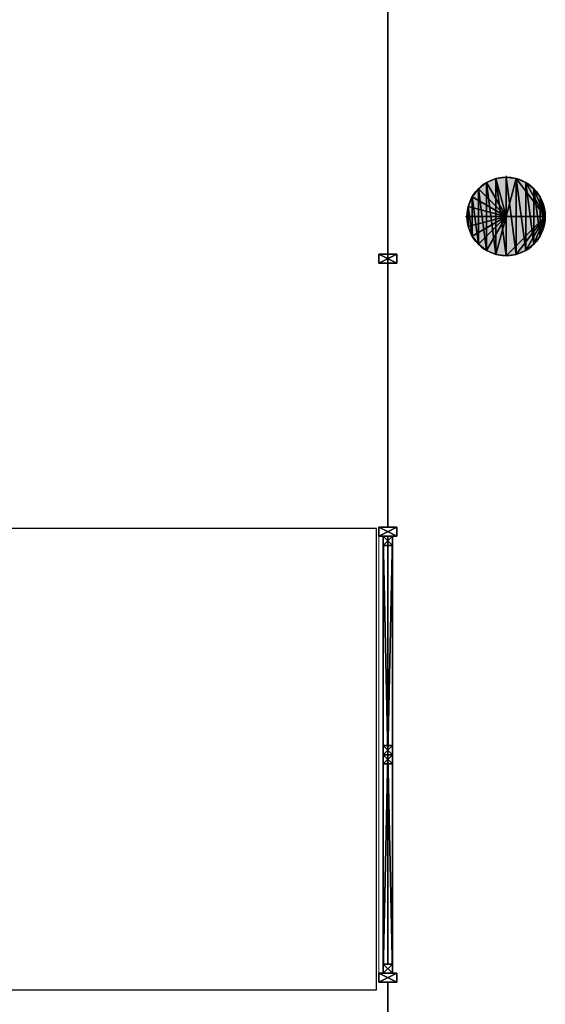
# Model space of a CAD drawing. Header units: inches. Extents: x 15 to 546804, y -66 to 267312.
# Tile 258 of 478: x 403782 to 406671, y 130685 to 136093. Entities that reach past the tile are written whole.
import ezdxf

# ---------------------------------------------------------------- set-up
doc = ezdxf.new("R2010")
doc.units = ezdxf.units.IN
doc.header["$MEASUREMENT"] = 0

msp = doc.modelspace()

# ---------------------------------------------------------------- hatches: boundary and pattern name
at = {"lineweight": 20}
h = msp.add_hatch(color=7, dxfattribs=at)
h.dxf.hatch_style = 1
h.paths.add_polyline_path([(406455.3, 135227.7), (406455.3, 135012.3), (406670.8, 135012.3, 0.414214)])
h.paths.add_polyline_path([(406455.3, 135227.7, 0.414214), (406239.9, 135012.3), (406455.3, 135012.3)])
h.paths.add_polyline_path([(406455.3, 135012.3), (406239.9, 135012.3, 0.414214), (406455.3, 134796.9)])
h.paths.add_polyline_path([(406670.8, 135012.3), (406455.3, 135012.3), (406455.3, 134796.9, 0.414214)])

# ---------------------------------------------------------------- linework, layer by layer
at = {"color": 7}
for p, q in [((405805.1, 136205.7, 300), (405805.1, 133305.7, 300)), ((405805.1, 133305.7, 3000), (405805.1, 136205.7, 3000)), ((406455.3, 135235.3, 0), (406455.3, 135227.7, 0)), ((406455.3, 135227.7, 0), (406455.3, 135227.7, 3336.9)), ((406455.3, 135227.7, 0), (406455.3, 135012.3, 0)), ((406347.6, 135198.9, 0), (406347.6, 135198.9, 3336.9)), ((406399.6, 135220.4, 0), (406399.6, 135220.4, 3336.9)), ((406511.1, 135220.4, 0), (406511.1, 135220.4, 3336.9)), ((406563, 135198.9, 0), (406563, 135198.9, 3336.9)), ((406268.8, 135120, 0), (406268.8, 135120, 3336.9)), ((406303, 135164.6, 0), (406303, 135164.6, 3336.9)), ((406607.7, 135164.6, 0), (406607.7, 135164.6, 3336.9)), ((406641.9, 135120, 0), (406641.9, 135120, 3336.9)), ((406247.2, 135068.1, 0), (406247.2, 135068.1, 3336.9)), ((406663.4, 135068.1, 0), (406663.4, 135068.1, 3336.9)), ((406232.3, 135012.3, 0), (406239.9, 135012.3, 0)), ((406239.9, 135012.3, 0), (406239.9, 135012.3, 3336.9)), ((406239.9, 135012.3, 0), (406455.3, 135012.3, 0)), ((406455.3, 135012.3, 0), (406670.8, 135012.3, 0)), ((406455.3, 135012.3, 0), (406455.3, 134796.9, 0)), ((406670.8, 135012.3, 0), (406670.8, 135012.3, 3336.9)), ((406247.2, 134956.5, 0), (406247.2, 134956.5, 3336.9)), ((406663.4, 134956.5, 0), (406663.4, 134956.5, 3336.9)), ((406268.8, 134904.6, 0), (406268.8, 134904.6, 3336.9)), ((406641.9, 134904.6, 0), (406641.9, 134904.6, 3336.9)), ((406303, 134860, 0), (406303, 134860, 3336.9)), ((406607.7, 134860, 0), (406607.7, 134860, 3336.9)), ((405755.1, 134755.7, 3000), (405755.1, 134805.7, 3000)), ((405755.1, 134805.7, 3000), (405855.1, 134805.7, 3000)), ((405755.1, 134805.7, 300), (405855.1, 134805.7, 300)), ((405755.1, 134805.7, 300), (405755.1, 134805.7, 3000)), ((405755.1, 134755.7, 300), (405755.1, 134805.7, 300)), ((405855.1, 134805.7, 3000), (405855.1, 134755.7, 3000)), ((405855.1, 134805.7, 300), (405855.1, 134755.7, 300)), ((405855.1, 134805.7, 300), (405855.1, 134805.7, 3000)), ((406347.6, 134825.7, 0), (406347.6, 134825.7, 3336.9)), ((406399.6, 134804.2, 0), (406399.6, 134804.2, 3336.9)), ((406455.3, 134796.9, 0), (406455.3, 134796.9, 3336.9)), ((406511.1, 134804.2, 0), (406511.1, 134804.2, 3336.9)), ((406563, 134825.7, 0), (406563, 134825.7, 3336.9)), ((405855.1, 134755.7, 300), (405755.1, 134755.7, 300)), ((405855.1, 134755.7, 3000), (405755.1, 134755.7, 3000)), ((405755.1, 134755.7, 300), (405755.1, 134755.7, 3000)), ((405855.1, 134755.7, 300), (405855.1, 134755.7, 3000)), ((405755.1, 133255.7, 3000), (405755.1, 133305.7, 3000)), ((405755.1, 133305.7, 3000), (405855.1, 133305.7, 3000)), ((405755.1, 133305.7, 300), (405855.1, 133305.7, 300)), ((405755.1, 133305.7, 300), (405755.1, 133305.7, 3000)), ((405755.1, 133255.7, 300), (405755.1, 133305.7, 300)), ((405805.1, 133305.7, 300), (405805.1, 133305.7, 3000)), ((405855.1, 133305.7, 3000), (405855.1, 133255.7, 3000)), ((405855.1, 133305.7, 300), (405855.1, 133255.7, 300)), ((405855.1, 133305.7, 300), (405855.1, 133305.7, 3000)), ((405855.1, 133255.7, 300), (405755.1, 133255.7, 300)), ((405855.1, 133255.7, 3000), (405755.1, 133255.7, 3000)), ((405755.1, 133255.7, 300), (405755.1, 133255.7, 3000)), ((405780.1, 130855.7, 350), (405780.1, 133255.7, 350)), ((405780.1, 133255.7, 350), (405780.1, 133255.7, 300)), ((405780.1, 133255.7, 300), (405780.1, 130855.7, 300)), ((405830.1, 133255.7, 350), (405780.1, 133255.7, 350)), ((405830.1, 133255.7, 300), (405780.1, 133255.7, 300)), ((405780.1, 130855.7, 1500), (405780.1, 133255.7, 1500)), ((405780.1, 133255.7, 1500), (405780.1, 133255.7, 1300)), ((405780.1, 133255.7, 1300), (405780.1, 130855.7, 1300)), ((405830.1, 133255.7, 1500), (405780.1, 133255.7, 1500)), ((405830.1, 133255.7, 1300), (405780.1, 133255.7, 1300)), ((405780.1, 130855.7, 3000), (405780.1, 133255.7, 3000)), ((405780.1, 133255.7, 3000), (405780.1, 133255.7, 2950)), ((405780.1, 133255.7, 2950), (405780.1, 130855.7, 2950)), ((405830.1, 133255.7, 3000), (405780.1, 133255.7, 3000)), ((405830.1, 133255.7, 2950), (405780.1, 133255.7, 2950)), ((405780.1, 133255.7, 2950), (405830.1, 133255.7, 2950)), ((405780.1, 133205.7, 2950), (405780.1, 133255.7, 2950)), ((405780.1, 133205.7, 350), (405780.1, 133255.7, 350)), ((405780.1, 133255.7, 350), (405830.1, 133255.7, 350)), ((405780.1, 133255.7, 350), (405780.1, 133255.7, 2950)), ((405805.1, 133255.7, 350), (405805.1, 133255.7, 2950)), ((405805.1, 130905.7, 350), (405805.1, 133255.7, 350)), ((405805.1, 133255.7, 2950), (405805.1, 130905.7, 2950)), ((405830.1, 133255.7, 350), (405830.1, 133255.7, 300)), ((405830.1, 133255.7, 300), (405830.1, 130855.7, 300)), ((405830.1, 130855.7, 350), (405830.1, 133255.7, 350)), ((405830.1, 133255.7, 1500), (405830.1, 133255.7, 1300)), ((405830.1, 133255.7, 1300), (405830.1, 130855.7, 1300)), ((405830.1, 130855.7, 1500), (405830.1, 133255.7, 1500)), ((405830.1, 133255.7, 3000), (405830.1, 133255.7, 2950)), ((405830.1, 133255.7, 2950), (405830.1, 130855.7, 2950)), ((405830.1, 130855.7, 3000), (405830.1, 133255.7, 3000)), ((405830.1, 133255.7, 2950), (405830.1, 133205.7, 2950)), ((405830.1, 133255.7, 350), (405830.1, 133205.7, 350)), ((405830.1, 133255.7, 350), (405830.1, 133255.7, 2950)), ((405855.1, 133255.7, 300), (405855.1, 133255.7, 3000)), ((405830.1, 133205.7, 2950), (405780.1, 133205.7, 2950)), ((405830.1, 133205.7, 350), (405780.1, 133205.7, 350)), ((405780.1, 133205.7, 350), (405780.1, 133205.7, 2950)), ((405830.1, 133205.7, 350), (405830.1, 133205.7, 2950)), ((405780.1, 132105.7, 2950), (405830.1, 132105.7, 2950)), ((405780.1, 132055.7, 2950), (405780.1, 132105.7, 2950)), ((405780.1, 132055.7, 350), (405780.1, 132105.7, 350)), ((405780.1, 132105.7, 350), (405830.1, 132105.7, 350)), ((405780.1, 132105.7, 350), (405780.1, 132105.7, 2950)), ((405830.1, 132105.7, 2950), (405830.1, 132055.7, 2950)), ((405830.1, 132105.7, 350), (405830.1, 132055.7, 350)), ((405830.1, 132105.7, 350), (405830.1, 132105.7, 2950)), ((405830.1, 132055.7, 2950), (405780.1, 132055.7, 2950)), ((405830.1, 132055.7, 350), (405780.1, 132055.7, 350)), ((405780.1, 132055.7, 350), (405780.1, 132055.7, 2950)), ((405780.1, 132055.7, 2950), (405830.1, 132055.7, 2950)), ((405780.1, 132005.7, 2950), (405780.1, 132055.7, 2950)), ((405780.1, 132005.7, 350), (405780.1, 132055.7, 350)), ((405780.1, 132055.7, 350), (405830.1, 132055.7, 350)), ((405780.1, 132055.7, 350), (405780.1, 132055.7, 2950)), ((405830.1, 132055.7, 350), (405830.1, 132055.7, 2950)), ((405830.1, 132055.7, 2950), (405830.1, 132005.7, 2950)), ((405830.1, 132055.7, 350), (405830.1, 132005.7, 350)), ((405830.1, 132055.7, 350), (405830.1, 132055.7, 2950)), ((405830.1, 132005.7, 2950), (405780.1, 132005.7, 2950)), ((405830.1, 132005.7, 350), (405780.1, 132005.7, 350)), ((405780.1, 132005.7, 350), (405780.1, 132005.7, 2950)), ((405830.1, 132005.7, 350), (405830.1, 132005.7, 2950)), ((405780.1, 130905.7, 2950), (405830.1, 130905.7, 2950)), ((405780.1, 130855.7, 2950), (405780.1, 130905.7, 2950)), ((405780.1, 130855.7, 350), (405780.1, 130905.7, 350)), ((405780.1, 130905.7, 350), (405830.1, 130905.7, 350)), ((405780.1, 130905.7, 350), (405780.1, 130905.7, 2950)), ((405805.1, 130905.7, 2950), (405805.1, 130905.7, 350)), ((405830.1, 130905.7, 2950), (405830.1, 130855.7, 2950)), ((405830.1, 130905.7, 350), (405830.1, 130855.7, 350)), ((405830.1, 130905.7, 350), (405830.1, 130905.7, 2950)), ((405755.1, 130805.7, 3000), (405755.1, 130855.7, 3000)), ((405755.1, 130855.7, 3000), (405855.1, 130855.7, 3000)), ((405755.1, 130855.7, 300), (405855.1, 130855.7, 300)), ((405755.1, 130855.7, 300), (405755.1, 130855.7, 3000)), ((405755.1, 130805.7, 300), (405755.1, 130855.7, 300)), ((405780.1, 130855.7, 300), (405780.1, 130855.7, 350)), ((405830.1, 130855.7, 350), (405780.1, 130855.7, 350)), ((405830.1, 130855.7, 300), (405780.1, 130855.7, 300)), ((405780.1, 130855.7, 1300), (405780.1, 130855.7, 1500)), ((405830.1, 130855.7, 1500), (405780.1, 130855.7, 1500)), ((405830.1, 130855.7, 1300), (405780.1, 130855.7, 1300)), ((405780.1, 130855.7, 2950), (405780.1, 130855.7, 3000)), ((405830.1, 130855.7, 3000), (405780.1, 130855.7, 3000)), ((405830.1, 130855.7, 2950), (405780.1, 130855.7, 2950)), ((405830.1, 130855.7, 2950), (405780.1, 130855.7, 2950)), ((405830.1, 130855.7, 350), (405780.1, 130855.7, 350)), ((405780.1, 130855.7, 350), (405780.1, 130855.7, 2950)), ((405830.1, 130855.7, 300), (405830.1, 130855.7, 350)), ((405830.1, 130855.7, 1300), (405830.1, 130855.7, 1500)), ((405830.1, 130855.7, 2950), (405830.1, 130855.7, 3000)), ((405830.1, 130855.7, 350), (405830.1, 130855.7, 2950)), ((405855.1, 130855.7, 3000), (405855.1, 130805.7, 3000)), ((405855.1, 130855.7, 300), (405855.1, 130805.7, 300)), ((405855.1, 130855.7, 300), (405855.1, 130855.7, 3000)), ((405855.1, 130805.7, 300), (405755.1, 130805.7, 300)), ((405855.1, 130805.7, 3000), (405755.1, 130805.7, 3000)), ((405755.1, 130805.7, 300), (405755.1, 130805.7, 3000)), ((405805.1, 130805.7, 3000), (405805.1, 130805.7, 300)), ((405805.1, 130805.7, 300), (405805.1, 127855.7, 300)), ((405805.1, 127855.7, 3000), (405805.1, 130805.7, 3000)), ((405855.1, 130805.7, 300), (405855.1, 130805.7, 3000))]:
    msp.add_line(p, q, dxfattribs=at)
at = {"color": 7, "lineweight": 20}
msp.add_line((405755.1, 130805.7, 300), (405755.1, 133305.7, 300), dxfattribs=at)
at = {"color": 7, "elevation": 300}
msp.add_lwpolyline([(402355.5, 130763.5), (405742.8, 130763.5), (405742.8, 133298.1), (402355.5, 133298.1)], close=True, dxfattribs=at)
at = {"color": 7}
msp.add_circle((406455.3, 135012.3, 3336.9), 215.4, dxfattribs=at)
for start, end in [(90, 180), (75, 90), (0, 75), (180, 270), (270, 0)]:
    msp.add_arc((406455.3, 135012.3, 0), 215.4, start, end, dxfattribs=at)
at = {"color": 7, "invisible_edges": 1}
for points in [[(406268.8, 135120, 3336.9), (406247.2, 135068.1, 0), (406247.2, 135068.1, 3336.9)], [(406247.2, 135068.1, 0), (406268.8, 135120, 3336.9), (406268.8, 135120, 0)], [(406303, 135164.6, 3336.9), (406268.8, 135120, 0), (406268.8, 135120, 3336.9)], [(406268.8, 135120, 0), (406303, 135164.6, 3336.9), (406303, 135164.6, 0)], [(406247.2, 135068.1, 3336.9), (406239.9, 135012.3, 0), (406239.9, 135012.3, 3336.9)], [(406239.9, 135012.3, 0), (406247.2, 135068.1, 3336.9), (406247.2, 135068.1, 0)], [(406239.9, 135012.3, 3336.9), (406247.2, 134956.5, 0), (406247.2, 134956.5, 3336.9)], [(406247.2, 134956.5, 0), (406239.9, 135012.3, 3336.9), (406239.9, 135012.3, 0)], [(406247.2, 134956.5, 3336.9), (406268.8, 134904.6, 0), (406268.8, 134904.6, 3336.9)], [(406268.8, 134904.6, 0), (406247.2, 134956.5, 3336.9), (406247.2, 134956.5, 0)], [(406268.8, 134904.6, 3336.9), (406303, 134860, 0), (406303, 134860, 3336.9)], [(406303, 134860, 0), (406268.8, 134904.6, 3336.9), (406268.8, 134904.6, 0)]]:
    msp.add_3dface(points, dxfattribs=at)

# ---------------------------------------------------------------- meshes
at = {"color": 7}
mesh = msp.add_polyface(dxfattribs=at)
corners = [(405805.1, 136205.7, 3000), (405805.1, 133305.7, 300), (405805.1, 133305.7, 3000), (405805.1, 136205.7, 300)]
mesh.append_faces([[corners[k] for k in face] for face in [(0, 1, 2), (1, 0, 3)]], dxfattribs={"vtx0": -1, "color": 7})
mesh = msp.add_polyface(dxfattribs=at)
corners = [(406247.2, 134956.5, 3336.9), (406247.2, 135068.1, 3336.9), (406239.9, 135012.3, 3336.9), (406268.8, 134904.6, 3336.9), (406268.8, 135120, 3336.9), (406303, 134860, 3336.9), (406303, 135164.6, 3336.9), (406347.6, 134825.7, 3336.9), (406347.6, 135198.9, 3336.9), (406399.6, 134804.2, 3336.9), (406399.6, 135220.4, 3336.9), (406455.3, 134796.9, 3336.9), (406455.3, 135227.7, 3336.9), (406511.1, 134804.2, 3336.9), (406511.1, 135220.4, 3336.9), (406563, 134825.7, 3336.9), (406563, 135198.9, 3336.9), (406607.7, 134860, 3336.9), (406607.7, 135164.6, 3336.9), (406641.9, 134904.6, 3336.9), (406641.9, 135120, 3336.9), (406663.4, 134956.5, 3336.9), (406663.4, 135068.1, 3336.9), (406670.8, 135012.3, 3336.9)]
mesh.append_faces([[corners[k] for k in face] for face in [(0, 1, 2), (22, 21, 23)]], dxfattribs={"vtx0": -1, "color": 7})
mesh.append_faces([[corners[k] for k in face] for face in [(1, 3, 4), (4, 5, 6), (6, 7, 8), (8, 9, 10), (10, 11, 12), (12, 13, 14), (14, 15, 16), (16, 17, 18), (18, 19, 20), (20, 21, 22)]], dxfattribs={"vtx0": -1, "vtx1": -1, "color": 7})
mesh.append_faces([[corners[k] for k in face] for face in [(1, 0, 3), (4, 3, 5), (6, 5, 7), (8, 7, 9), (10, 9, 11), (12, 11, 13), (14, 13, 15), (16, 15, 17), (18, 17, 19), (20, 19, 21)]], dxfattribs={"vtx0": -1, "vtx2": -1, "color": 7})
mesh = msp.add_polyface(dxfattribs=at)
corners = [(406247.2, 135068.1, 0), (406455.3, 135012.3, 0), (406239.9, 135012.3, 0), (406268.8, 135120, 0), (406303, 135164.6, 0), (406347.6, 135198.9, 0), (406399.6, 135220.4, 0), (406455.3, 135227.7, 0)]
mesh.append_faces([[corners[k] for k in face] for face in [(0, 1, 2), (1, 6, 7)]], dxfattribs={"vtx0": -1, "color": 7})
mesh.append_faces([[corners[k] for k in face] for face in [(1, 0, 3), (1, 3, 4), (1, 4, 5), (1, 5, 6)]], dxfattribs={"vtx0": -1, "vtx2": -1, "color": 7})
mesh = msp.add_polyface(dxfattribs=at)
corners = [(406399.6, 135220.4, 3336.9), (406455.3, 135227.7, 0), (406399.6, 135220.4, 0), (406455.3, 135227.7, 3336.9)]
mesh.append_faces([[corners[k] for k in face] for face in [(0, 1, 2), (1, 0, 3)]], dxfattribs={"vtx0": -1, "color": 7})
mesh = msp.add_polyface(dxfattribs=at)
corners = [(406455.3, 135227.7, 3336.9), (406511.1, 135220.4, 0), (406455.3, 135227.7, 0), (406511.1, 135220.4, 3336.9)]
mesh.append_faces([[corners[k] for k in face] for face in [(0, 1, 2), (1, 0, 3)]], dxfattribs={"vtx0": -1, "color": 7})
mesh = msp.add_polyface(dxfattribs=at)
corners = [(406511.1, 135220.4, 0), (406455.3, 135012.3, 0), (406455.3, 135227.7, 0), (406670.8, 135012.3, 0), (406563, 135198.9, 0), (406607.7, 135164.6, 0), (406641.9, 135120, 0), (406663.4, 135068.1, 0)]
mesh.append_faces([[corners[k] for k in face] for face in [(0, 1, 2), (3, 6, 7)]], dxfattribs={"vtx0": -1, "color": 7})
mesh.append_faces([[corners[k] for k in face] for face in [(1, 0, 3)]], dxfattribs={"vtx0": -1, "vtx1": -1, "color": 7})
mesh.append_faces([[corners[k] for k in face] for face in [(3, 0, 4), (3, 4, 5), (3, 5, 6)]], dxfattribs={"vtx0": -1, "vtx2": -1, "color": 7})
mesh = msp.add_polyface(dxfattribs=at)
corners = [(406303, 135164.6, 3336.9), (406347.6, 135198.9, 0), (406303, 135164.6, 0), (406347.6, 135198.9, 3336.9)]
mesh.append_faces([[corners[k] for k in face] for face in [(0, 1, 2), (1, 0, 3)]], dxfattribs={"vtx0": -1, "color": 7})
mesh = msp.add_polyface(dxfattribs=at)
corners = [(406347.6, 135198.9, 3336.9), (406399.6, 135220.4, 0), (406347.6, 135198.9, 0), (406399.6, 135220.4, 3336.9)]
mesh.append_faces([[corners[k] for k in face] for face in [(0, 1, 2), (1, 0, 3)]], dxfattribs={"vtx0": -1, "color": 7})
mesh = msp.add_polyface(dxfattribs=at)
corners = [(406511.1, 135220.4, 3336.9), (406563, 135198.9, 0), (406511.1, 135220.4, 0), (406563, 135198.9, 3336.9)]
mesh.append_faces([[corners[k] for k in face] for face in [(0, 1, 2), (1, 0, 3)]], dxfattribs={"vtx0": -1, "color": 7})
mesh = msp.add_polyface(dxfattribs=at)
corners = [(406563, 135198.9, 3336.9), (406607.7, 135164.6, 0), (406563, 135198.9, 0), (406607.7, 135164.6, 3336.9)]
mesh.append_faces([[corners[k] for k in face] for face in [(0, 1, 2), (1, 0, 3)]], dxfattribs={"vtx0": -1, "color": 7})
mesh = msp.add_polyface(dxfattribs=at)
corners = [(406607.7, 135164.6, 0), (406641.9, 135120, 3336.9), (406641.9, 135120, 0), (406607.7, 135164.6, 3336.9)]
mesh.append_faces([[corners[k] for k in face] for face in [(0, 1, 2), (1, 0, 3)]], dxfattribs={"vtx0": -1, "color": 7})
mesh = msp.add_polyface(dxfattribs=at)
corners = [(406641.9, 135120, 0), (406663.4, 135068.1, 3336.9), (406663.4, 135068.1, 0), (406641.9, 135120, 3336.9)]
mesh.append_faces([[corners[k] for k in face] for face in [(0, 1, 2), (1, 0, 3)]], dxfattribs={"vtx0": -1, "color": 7})
mesh = msp.add_polyface(dxfattribs=at)
corners = [(406663.4, 135068.1, 0), (406670.8, 135012.3, 3336.9), (406670.8, 135012.3, 0), (406663.4, 135068.1, 3336.9)]
mesh.append_faces([[corners[k] for k in face] for face in [(0, 1, 2), (1, 0, 3)]], dxfattribs={"vtx0": -1, "color": 7})
mesh = msp.add_polyface(dxfattribs=at)
corners = [(406455.3, 135012.3, 0), (406247.2, 134956.5, 0), (406239.9, 135012.3, 0), (406268.8, 134904.6, 0), (406303, 134860, 0), (406347.6, 134825.7, 0), (406399.6, 134804.2, 0), (406455.3, 134796.9, 0)]
mesh.append_faces([[corners[k] for k in face] for face in [(0, 1, 2), (6, 0, 7)]], dxfattribs={"vtx0": -1, "color": 7})
mesh.append_faces([[corners[k] for k in face] for face in [(1, 0, 3), (3, 0, 4), (4, 0, 5), (5, 0, 6)]], dxfattribs={"vtx0": -1, "vtx1": -1, "color": 7})
mesh = msp.add_polyface(dxfattribs=at)
corners = [(406670.8, 135012.3, 0), (406455.3, 134796.9, 0), (406455.3, 135012.3, 0), (406511.1, 134804.2, 0), (406563, 134825.7, 0), (406607.7, 134860, 0), (406641.9, 134904.6, 0), (406663.4, 134956.5, 0)]
mesh.append_faces([[corners[k] for k in face] for face in [(0, 1, 2), (6, 0, 7)]], dxfattribs={"vtx0": -1, "color": 7})
mesh.append_faces([[corners[k] for k in face] for face in [(1, 0, 3), (3, 0, 4), (4, 0, 5), (5, 0, 6)]], dxfattribs={"vtx0": -1, "vtx1": -1, "color": 7})
mesh = msp.add_polyface(dxfattribs=at)
corners = [(406670.8, 135012.3, 0), (406663.4, 134956.5, 3336.9), (406663.4, 134956.5, 0), (406670.8, 135012.3, 3336.9)]
mesh.append_faces([[corners[k] for k in face] for face in [(0, 1, 2), (1, 0, 3)]], dxfattribs={"vtx0": -1, "color": 7})
mesh = msp.add_polyface(dxfattribs=at)
corners = [(406663.4, 134956.5, 0), (406641.9, 134904.6, 3336.9), (406641.9, 134904.6, 0), (406663.4, 134956.5, 3336.9)]
mesh.append_faces([[corners[k] for k in face] for face in [(0, 1, 2), (1, 0, 3)]], dxfattribs={"vtx0": -1, "color": 7})
mesh = msp.add_polyface(dxfattribs=at)
corners = [(406641.9, 134904.6, 0), (406607.7, 134860, 3336.9), (406607.7, 134860, 0), (406641.9, 134904.6, 3336.9)]
mesh.append_faces([[corners[k] for k in face] for face in [(0, 1, 2), (1, 0, 3)]], dxfattribs={"vtx0": -1, "color": 7})
mesh = msp.add_polyface(dxfattribs=at)
corners = [(406347.6, 134825.7, 3336.9), (406303, 134860, 0), (406347.6, 134825.7, 0), (406303, 134860, 3336.9)]
mesh.append_faces([[corners[k] for k in face] for face in [(0, 1, 2), (1, 0, 3)]], dxfattribs={"vtx0": -1, "color": 7})
mesh = msp.add_polyface(dxfattribs=at)
corners = [(406607.7, 134860, 3336.9), (406563, 134825.7, 0), (406607.7, 134860, 0), (406563, 134825.7, 3336.9)]
mesh.append_faces([[corners[k] for k in face] for face in [(0, 1, 2), (1, 0, 3)]], dxfattribs={"vtx0": -1, "color": 7})
mesh = msp.add_polyface(dxfattribs=at)
corners = [(405855.1, 134755.7, 3000), (405755.1, 134805.7, 3000), (405755.1, 134755.7, 3000), (405855.1, 134805.7, 3000)]
mesh.append_faces([[corners[k] for k in face] for face in [(0, 1, 2), (1, 0, 3)]], dxfattribs={"vtx0": -1, "color": 7})
mesh = msp.add_polyface(dxfattribs=at)
corners = [(405755.1, 134805.7, 3000), (405855.1, 134805.7, 300), (405755.1, 134805.7, 300), (405855.1, 134805.7, 3000)]
mesh.append_faces([[corners[k] for k in face] for face in [(0, 1, 2), (1, 0, 3)]], dxfattribs={"vtx0": -1, "color": 7})
mesh = msp.add_polyface(dxfattribs=at)
corners = [(405855.1, 134805.7, 300), (405755.1, 134755.7, 300), (405755.1, 134805.7, 300), (405855.1, 134755.7, 300)]
mesh.append_faces([[corners[k] for k in face] for face in [(0, 1, 2), (1, 0, 3)]], dxfattribs={"vtx0": -1, "color": 7})
mesh = msp.add_polyface(dxfattribs=at)
corners = [(405755.1, 134805.7, 3000), (405755.1, 134755.7, 300), (405755.1, 134755.7, 3000), (405755.1, 134805.7, 300)]
mesh.append_faces([[corners[k] for k in face] for face in [(0, 1, 2), (1, 0, 3)]], dxfattribs={"vtx0": -1, "color": 7})
mesh = msp.add_polyface(dxfattribs=at)
corners = [(405855.1, 134805.7, 300), (405855.1, 134755.7, 3000), (405855.1, 134755.7, 300), (405855.1, 134805.7, 3000)]
mesh.append_faces([[corners[k] for k in face] for face in [(0, 1, 2), (1, 0, 3)]], dxfattribs={"vtx0": -1, "color": 7})
mesh = msp.add_polyface(dxfattribs=at)
corners = [(406399.6, 134804.2, 3336.9), (406347.6, 134825.7, 0), (406399.6, 134804.2, 0), (406347.6, 134825.7, 3336.9)]
mesh.append_faces([[corners[k] for k in face] for face in [(0, 1, 2), (1, 0, 3)]], dxfattribs={"vtx0": -1, "color": 7})
mesh = msp.add_polyface(dxfattribs=at)
corners = [(406455.3, 134796.9, 3336.9), (406399.6, 134804.2, 0), (406455.3, 134796.9, 0), (406399.6, 134804.2, 3336.9)]
mesh.append_faces([[corners[k] for k in face] for face in [(0, 1, 2), (1, 0, 3)]], dxfattribs={"vtx0": -1, "color": 7})
mesh = msp.add_polyface(dxfattribs=at)
corners = [(406511.1, 134804.2, 3336.9), (406455.3, 134796.9, 0), (406511.1, 134804.2, 0), (406455.3, 134796.9, 3336.9)]
mesh.append_faces([[corners[k] for k in face] for face in [(0, 1, 2), (1, 0, 3)]], dxfattribs={"vtx0": -1, "color": 7})
mesh = msp.add_polyface(dxfattribs=at)
corners = [(406563, 134825.7, 3336.9), (406511.1, 134804.2, 0), (406563, 134825.7, 0), (406511.1, 134804.2, 3336.9)]
mesh.append_faces([[corners[k] for k in face] for face in [(0, 1, 2), (1, 0, 3)]], dxfattribs={"vtx0": -1, "color": 7})
mesh = msp.add_polyface(dxfattribs=at)
corners = [(405855.1, 134755.7, 3000), (405755.1, 134755.7, 300), (405855.1, 134755.7, 300), (405755.1, 134755.7, 3000)]
mesh.append_faces([[corners[k] for k in face] for face in [(0, 1, 2), (1, 0, 3)]], dxfattribs={"vtx0": -1, "color": 7})
mesh = msp.add_polyface(dxfattribs=at)
corners = [(405855.1, 133255.7, 3000), (405755.1, 133305.7, 3000), (405755.1, 133255.7, 3000), (405855.1, 133305.7, 3000)]
mesh.append_faces([[corners[k] for k in face] for face in [(0, 1, 2), (1, 0, 3)]], dxfattribs={"vtx0": -1, "color": 7})
mesh = msp.add_polyface(dxfattribs=at)
corners = [(405755.1, 133305.7, 3000), (405855.1, 133305.7, 300), (405755.1, 133305.7, 300), (405855.1, 133305.7, 3000)]
mesh.append_faces([[corners[k] for k in face] for face in [(0, 1, 2), (1, 0, 3)]], dxfattribs={"vtx0": -1, "color": 7})
mesh = msp.add_polyface(dxfattribs=at)
corners = [(405855.1, 133305.7, 300), (405755.1, 133255.7, 300), (405755.1, 133305.7, 300), (405855.1, 133255.7, 300)]
mesh.append_faces([[corners[k] for k in face] for face in [(0, 1, 2), (1, 0, 3)]], dxfattribs={"vtx0": -1, "color": 7})
mesh = msp.add_polyface(dxfattribs=at)
corners = [(405755.1, 133305.7, 3000), (405755.1, 133255.7, 300), (405755.1, 133255.7, 3000), (405755.1, 133305.7, 300)]
mesh.append_faces([[corners[k] for k in face] for face in [(0, 1, 2), (1, 0, 3)]], dxfattribs={"vtx0": -1, "color": 7})
mesh = msp.add_polyface(dxfattribs=at)
corners = [(405855.1, 133305.7, 300), (405855.1, 133255.7, 3000), (405855.1, 133255.7, 300), (405855.1, 133305.7, 3000)]
mesh.append_faces([[corners[k] for k in face] for face in [(0, 1, 2), (1, 0, 3)]], dxfattribs={"vtx0": -1, "color": 7})
mesh = msp.add_polyface(dxfattribs=at)
corners = [(405855.1, 133255.7, 3000), (405755.1, 133255.7, 300), (405855.1, 133255.7, 300), (405755.1, 133255.7, 3000)]
mesh.append_faces([[corners[k] for k in face] for face in [(0, 1, 2), (1, 0, 3)]], dxfattribs={"vtx0": -1, "color": 7})
mesh = msp.add_polyface(dxfattribs=at)
corners = [(405780.1, 133255.7, 350), (405780.1, 130855.7, 300), (405780.1, 130855.7, 350), (405780.1, 133255.7, 300)]
mesh.append_faces([[corners[k] for k in face] for face in [(0, 1, 2), (1, 0, 3)]], dxfattribs={"vtx0": -1, "color": 7})
mesh = msp.add_polyface(dxfattribs=at)
corners = [(405780.1, 133255.7, 350), (405830.1, 133255.7, 300), (405780.1, 133255.7, 300), (405830.1, 133255.7, 350)]
mesh.append_faces([[corners[k] for k in face] for face in [(0, 1, 2), (1, 0, 3)]], dxfattribs={"vtx0": -1, "color": 7})
mesh = msp.add_polyface(dxfattribs=at)
corners = [(405830.1, 130855.7, 350), (405780.1, 133255.7, 350), (405780.1, 130855.7, 350), (405830.1, 133255.7, 350)]
mesh.append_faces([[corners[k] for k in face] for face in [(0, 1, 2), (1, 0, 3)]], dxfattribs={"vtx0": -1, "color": 7})
mesh = msp.add_polyface(dxfattribs=at)
corners = [(405830.1, 133255.7, 300), (405780.1, 130855.7, 300), (405780.1, 133255.7, 300), (405830.1, 130855.7, 300)]
mesh.append_faces([[corners[k] for k in face] for face in [(0, 1, 2), (1, 0, 3)]], dxfattribs={"vtx0": -1, "color": 7})
mesh = msp.add_polyface(dxfattribs=at)
corners = [(405780.1, 133255.7, 1500), (405780.1, 130855.7, 1300), (405780.1, 130855.7, 1500), (405780.1, 133255.7, 1300)]
mesh.append_faces([[corners[k] for k in face] for face in [(0, 1, 2), (1, 0, 3)]], dxfattribs={"vtx0": -1, "color": 7})
mesh = msp.add_polyface(dxfattribs=at)
corners = [(405780.1, 133255.7, 1500), (405830.1, 133255.7, 1300), (405780.1, 133255.7, 1300), (405830.1, 133255.7, 1500)]
mesh.append_faces([[corners[k] for k in face] for face in [(0, 1, 2), (1, 0, 3)]], dxfattribs={"vtx0": -1, "color": 7})
mesh = msp.add_polyface(dxfattribs=at)
corners = [(405830.1, 130855.7, 1500), (405780.1, 133255.7, 1500), (405780.1, 130855.7, 1500), (405830.1, 133255.7, 1500)]
mesh.append_faces([[corners[k] for k in face] for face in [(0, 1, 2), (1, 0, 3)]], dxfattribs={"vtx0": -1, "color": 7})
mesh = msp.add_polyface(dxfattribs=at)
corners = [(405830.1, 133255.7, 1300), (405780.1, 130855.7, 1300), (405780.1, 133255.7, 1300), (405830.1, 130855.7, 1300)]
mesh.append_faces([[corners[k] for k in face] for face in [(0, 1, 2), (1, 0, 3)]], dxfattribs={"vtx0": -1, "color": 7})
mesh = msp.add_polyface(dxfattribs=at)
corners = [(405780.1, 133255.7, 3000), (405780.1, 130855.7, 2950), (405780.1, 130855.7, 3000), (405780.1, 133255.7, 2950)]
mesh.append_faces([[corners[k] for k in face] for face in [(0, 1, 2), (1, 0, 3)]], dxfattribs={"vtx0": -1, "color": 7})
mesh = msp.add_polyface(dxfattribs=at)
corners = [(405780.1, 133255.7, 3000), (405830.1, 133255.7, 2950), (405780.1, 133255.7, 2950), (405830.1, 133255.7, 3000)]
mesh.append_faces([[corners[k] for k in face] for face in [(0, 1, 2), (1, 0, 3)]], dxfattribs={"vtx0": -1, "color": 7})
mesh = msp.add_polyface(dxfattribs=at)
corners = [(405830.1, 130855.7, 3000), (405780.1, 133255.7, 3000), (405780.1, 130855.7, 3000), (405830.1, 133255.7, 3000)]
mesh.append_faces([[corners[k] for k in face] for face in [(0, 1, 2), (1, 0, 3)]], dxfattribs={"vtx0": -1, "color": 7})
mesh = msp.add_polyface(dxfattribs=at)
corners = [(405830.1, 133255.7, 2950), (405780.1, 130855.7, 2950), (405780.1, 133255.7, 2950), (405830.1, 130855.7, 2950)]
mesh.append_faces([[corners[k] for k in face] for face in [(0, 1, 2), (1, 0, 3)]], dxfattribs={"vtx0": -1, "color": 7})
mesh = msp.add_polyface(dxfattribs=at)
corners = [(405830.1, 133205.7, 2950), (405780.1, 133255.7, 2950), (405780.1, 133205.7, 2950), (405830.1, 133255.7, 2950)]
mesh.append_faces([[corners[k] for k in face] for face in [(0, 1, 2), (1, 0, 3)]], dxfattribs={"vtx0": -1, "color": 7})
mesh = msp.add_polyface(dxfattribs=at)
corners = [(405830.1, 133255.7, 350), (405780.1, 133205.7, 350), (405780.1, 133255.7, 350), (405830.1, 133205.7, 350)]
mesh.append_faces([[corners[k] for k in face] for face in [(0, 1, 2), (1, 0, 3)]], dxfattribs={"vtx0": -1, "color": 7})
mesh = msp.add_polyface(dxfattribs=at)
corners = [(405780.1, 133255.7, 2950), (405830.1, 133255.7, 350), (405780.1, 133255.7, 350), (405830.1, 133255.7, 2950)]
mesh.append_faces([[corners[k] for k in face] for face in [(0, 1, 2), (1, 0, 3)]], dxfattribs={"vtx0": -1, "color": 7})
mesh = msp.add_polyface(dxfattribs=at)
corners = [(405780.1, 133255.7, 2950), (405780.1, 133205.7, 350), (405780.1, 133205.7, 2950), (405780.1, 133255.7, 350)]
mesh.append_faces([[corners[k] for k in face] for face in [(0, 1, 2), (1, 0, 3)]], dxfattribs={"vtx0": -1, "color": 7})
mesh = msp.add_polyface(dxfattribs=at)
corners = [(405805.1, 133255.7, 350), (405805.1, 130905.7, 2950), (405805.1, 130905.7, 350), (405805.1, 133255.7, 2950)]
mesh.append_faces([[corners[k] for k in face] for face in [(0, 1, 2), (1, 0, 3)]], dxfattribs={"vtx0": -1, "color": 7})
mesh = msp.add_polyface(dxfattribs=at)
corners = [(405830.1, 133255.7, 300), (405830.1, 130855.7, 350), (405830.1, 130855.7, 300), (405830.1, 133255.7, 350)]
mesh.append_faces([[corners[k] for k in face] for face in [(0, 1, 2), (1, 0, 3)]], dxfattribs={"vtx0": -1, "color": 7})
mesh = msp.add_polyface(dxfattribs=at)
corners = [(405830.1, 133255.7, 1300), (405830.1, 130855.7, 1500), (405830.1, 130855.7, 1300), (405830.1, 133255.7, 1500)]
mesh.append_faces([[corners[k] for k in face] for face in [(0, 1, 2), (1, 0, 3)]], dxfattribs={"vtx0": -1, "color": 7})
mesh = msp.add_polyface(dxfattribs=at)
corners = [(405830.1, 133255.7, 2950), (405830.1, 130855.7, 3000), (405830.1, 130855.7, 2950), (405830.1, 133255.7, 3000)]
mesh.append_faces([[corners[k] for k in face] for face in [(0, 1, 2), (1, 0, 3)]], dxfattribs={"vtx0": -1, "color": 7})
mesh = msp.add_polyface(dxfattribs=at)
corners = [(405830.1, 133255.7, 350), (405830.1, 133205.7, 2950), (405830.1, 133205.7, 350), (405830.1, 133255.7, 2950)]
mesh.append_faces([[corners[k] for k in face] for face in [(0, 1, 2), (1, 0, 3)]], dxfattribs={"vtx0": -1, "color": 7})
mesh = msp.add_polyface(dxfattribs=at)
corners = [(405830.1, 133205.7, 2950), (405780.1, 133205.7, 350), (405830.1, 133205.7, 350), (405780.1, 133205.7, 2950)]
mesh.append_faces([[corners[k] for k in face] for face in [(0, 1, 2), (1, 0, 3)]], dxfattribs={"vtx0": -1, "color": 7})
mesh = msp.add_polyface(dxfattribs=at)
corners = [(405830.1, 132055.7, 2950), (405780.1, 132105.7, 2950), (405780.1, 132055.7, 2950), (405830.1, 132105.7, 2950)]
mesh.append_faces([[corners[k] for k in face] for face in [(0, 1, 2), (1, 0, 3)]], dxfattribs={"vtx0": -1, "color": 7})
mesh = msp.add_polyface(dxfattribs=at)
corners = [(405830.1, 132105.7, 350), (405780.1, 132055.7, 350), (405780.1, 132105.7, 350), (405830.1, 132055.7, 350)]
mesh.append_faces([[corners[k] for k in face] for face in [(0, 1, 2), (1, 0, 3)]], dxfattribs={"vtx0": -1, "color": 7})
mesh = msp.add_polyface(dxfattribs=at)
corners = [(405780.1, 132105.7, 2950), (405830.1, 132105.7, 350), (405780.1, 132105.7, 350), (405830.1, 132105.7, 2950)]
mesh.append_faces([[corners[k] for k in face] for face in [(0, 1, 2), (1, 0, 3)]], dxfattribs={"vtx0": -1, "color": 7})
mesh = msp.add_polyface(dxfattribs=at)
corners = [(405780.1, 132105.7, 2950), (405780.1, 132055.7, 350), (405780.1, 132055.7, 2950), (405780.1, 132105.7, 350)]
mesh.append_faces([[corners[k] for k in face] for face in [(0, 1, 2), (1, 0, 3)]], dxfattribs={"vtx0": -1, "color": 7})
mesh = msp.add_polyface(dxfattribs=at)
corners = [(405830.1, 132105.7, 350), (405830.1, 132055.7, 2950), (405830.1, 132055.7, 350), (405830.1, 132105.7, 2950)]
mesh.append_faces([[corners[k] for k in face] for face in [(0, 1, 2), (1, 0, 3)]], dxfattribs={"vtx0": -1, "color": 7})
mesh = msp.add_polyface(dxfattribs=at)
corners = [(405830.1, 132055.7, 2950), (405780.1, 132055.7, 350), (405830.1, 132055.7, 350), (405780.1, 132055.7, 2950)]
mesh.append_faces([[corners[k] for k in face] for face in [(0, 1, 2), (1, 0, 3)]], dxfattribs={"vtx0": -1, "color": 7})
mesh = msp.add_polyface(dxfattribs=at)
corners = [(405830.1, 132005.7, 2950), (405780.1, 132055.7, 2950), (405780.1, 132005.7, 2950), (405830.1, 132055.7, 2950)]
mesh.append_faces([[corners[k] for k in face] for face in [(0, 1, 2), (1, 0, 3)]], dxfattribs={"vtx0": -1, "color": 7})
mesh = msp.add_polyface(dxfattribs=at)
corners = [(405830.1, 132055.7, 350), (405780.1, 132005.7, 350), (405780.1, 132055.7, 350), (405830.1, 132005.7, 350)]
mesh.append_faces([[corners[k] for k in face] for face in [(0, 1, 2), (1, 0, 3)]], dxfattribs={"vtx0": -1, "color": 7})
mesh = msp.add_polyface(dxfattribs=at)
corners = [(405780.1, 132055.7, 2950), (405830.1, 132055.7, 350), (405780.1, 132055.7, 350), (405830.1, 132055.7, 2950)]
mesh.append_faces([[corners[k] for k in face] for face in [(0, 1, 2), (1, 0, 3)]], dxfattribs={"vtx0": -1, "color": 7})
mesh = msp.add_polyface(dxfattribs=at)
corners = [(405780.1, 132055.7, 2950), (405780.1, 132005.7, 350), (405780.1, 132005.7, 2950), (405780.1, 132055.7, 350)]
mesh.append_faces([[corners[k] for k in face] for face in [(0, 1, 2), (1, 0, 3)]], dxfattribs={"vtx0": -1, "color": 7})
mesh = msp.add_polyface(dxfattribs=at)
corners = [(405830.1, 132055.7, 350), (405830.1, 132005.7, 2950), (405830.1, 132005.7, 350), (405830.1, 132055.7, 2950)]
mesh.append_faces([[corners[k] for k in face] for face in [(0, 1, 2), (1, 0, 3)]], dxfattribs={"vtx0": -1, "color": 7})
mesh = msp.add_polyface(dxfattribs=at)
corners = [(405830.1, 132005.7, 2950), (405780.1, 132005.7, 350), (405830.1, 132005.7, 350), (405780.1, 132005.7, 2950)]
mesh.append_faces([[corners[k] for k in face] for face in [(0, 1, 2), (1, 0, 3)]], dxfattribs={"vtx0": -1, "color": 7})
mesh = msp.add_polyface(dxfattribs=at)
corners = [(405830.1, 130855.7, 2950), (405780.1, 130905.7, 2950), (405780.1, 130855.7, 2950), (405830.1, 130905.7, 2950)]
mesh.append_faces([[corners[k] for k in face] for face in [(0, 1, 2), (1, 0, 3)]], dxfattribs={"vtx0": -1, "color": 7})
mesh = msp.add_polyface(dxfattribs=at)
corners = [(405830.1, 130905.7, 350), (405780.1, 130855.7, 350), (405780.1, 130905.7, 350), (405830.1, 130855.7, 350)]
mesh.append_faces([[corners[k] for k in face] for face in [(0, 1, 2), (1, 0, 3)]], dxfattribs={"vtx0": -1, "color": 7})
mesh = msp.add_polyface(dxfattribs=at)
corners = [(405780.1, 130905.7, 2950), (405830.1, 130905.7, 350), (405780.1, 130905.7, 350), (405830.1, 130905.7, 2950)]
mesh.append_faces([[corners[k] for k in face] for face in [(0, 1, 2), (1, 0, 3)]], dxfattribs={"vtx0": -1, "color": 7})
mesh = msp.add_polyface(dxfattribs=at)
corners = [(405780.1, 130905.7, 2950), (405780.1, 130855.7, 350), (405780.1, 130855.7, 2950), (405780.1, 130905.7, 350)]
mesh.append_faces([[corners[k] for k in face] for face in [(0, 1, 2), (1, 0, 3)]], dxfattribs={"vtx0": -1, "color": 7})
mesh = msp.add_polyface(dxfattribs=at)
corners = [(405830.1, 130905.7, 350), (405830.1, 130855.7, 2950), (405830.1, 130855.7, 350), (405830.1, 130905.7, 2950)]
mesh.append_faces([[corners[k] for k in face] for face in [(0, 1, 2), (1, 0, 3)]], dxfattribs={"vtx0": -1, "color": 7})
mesh = msp.add_polyface(dxfattribs=at)
corners = [(405855.1, 130805.7, 3000), (405755.1, 130855.7, 3000), (405755.1, 130805.7, 3000), (405855.1, 130855.7, 3000)]
mesh.append_faces([[corners[k] for k in face] for face in [(0, 1, 2), (1, 0, 3)]], dxfattribs={"vtx0": -1, "color": 7})
mesh = msp.add_polyface(dxfattribs=at)
corners = [(405755.1, 130855.7, 3000), (405855.1, 130855.7, 300), (405755.1, 130855.7, 300), (405855.1, 130855.7, 3000)]
mesh.append_faces([[corners[k] for k in face] for face in [(0, 1, 2), (1, 0, 3)]], dxfattribs={"vtx0": -1, "color": 7})
mesh = msp.add_polyface(dxfattribs=at)
corners = [(405855.1, 130855.7, 300), (405755.1, 130805.7, 300), (405755.1, 130855.7, 300), (405855.1, 130805.7, 300)]
mesh.append_faces([[corners[k] for k in face] for face in [(0, 1, 2), (1, 0, 3)]], dxfattribs={"vtx0": -1, "color": 7})
mesh = msp.add_polyface(dxfattribs=at)
corners = [(405755.1, 130855.7, 3000), (405755.1, 130805.7, 300), (405755.1, 130805.7, 3000), (405755.1, 130855.7, 300)]
mesh.append_faces([[corners[k] for k in face] for face in [(0, 1, 2), (1, 0, 3)]], dxfattribs={"vtx0": -1, "color": 7})
mesh = msp.add_polyface(dxfattribs=at)
corners = [(405830.1, 130855.7, 350), (405780.1, 130855.7, 300), (405830.1, 130855.7, 300), (405780.1, 130855.7, 350)]
mesh.append_faces([[corners[k] for k in face] for face in [(0, 1, 2), (1, 0, 3)]], dxfattribs={"vtx0": -1, "color": 7})
mesh = msp.add_polyface(dxfattribs=at)
corners = [(405830.1, 130855.7, 1500), (405780.1, 130855.7, 1300), (405830.1, 130855.7, 1300), (405780.1, 130855.7, 1500)]
mesh.append_faces([[corners[k] for k in face] for face in [(0, 1, 2), (1, 0, 3)]], dxfattribs={"vtx0": -1, "color": 7})
mesh = msp.add_polyface(dxfattribs=at)
corners = [(405830.1, 130855.7, 3000), (405780.1, 130855.7, 2950), (405830.1, 130855.7, 2950), (405780.1, 130855.7, 3000)]
mesh.append_faces([[corners[k] for k in face] for face in [(0, 1, 2), (1, 0, 3)]], dxfattribs={"vtx0": -1, "color": 7})
mesh = msp.add_polyface(dxfattribs=at)
corners = [(405830.1, 130855.7, 2950), (405780.1, 130855.7, 350), (405830.1, 130855.7, 350), (405780.1, 130855.7, 2950)]
mesh.append_faces([[corners[k] for k in face] for face in [(0, 1, 2), (1, 0, 3)]], dxfattribs={"vtx0": -1, "color": 7})
mesh = msp.add_polyface(dxfattribs=at)
corners = [(405855.1, 130855.7, 300), (405855.1, 130805.7, 3000), (405855.1, 130805.7, 300), (405855.1, 130855.7, 3000)]
mesh.append_faces([[corners[k] for k in face] for face in [(0, 1, 2), (1, 0, 3)]], dxfattribs={"vtx0": -1, "color": 7})
mesh = msp.add_polyface(dxfattribs=at)
corners = [(405855.1, 130805.7, 3000), (405755.1, 130805.7, 300), (405855.1, 130805.7, 300), (405755.1, 130805.7, 3000)]
mesh.append_faces([[corners[k] for k in face] for face in [(0, 1, 2), (1, 0, 3)]], dxfattribs={"vtx0": -1, "color": 7})
mesh = msp.add_polyface(dxfattribs=at)
corners = [(405805.1, 130805.7, 3000), (405805.1, 127855.7, 300), (405805.1, 127855.7, 3000), (405805.1, 130805.7, 300)]
mesh.append_faces([[corners[k] for k in face] for face in [(0, 1, 2), (1, 0, 3)]], dxfattribs={"vtx0": -1, "color": 7})

doc.saveas('drawing.dxf')
